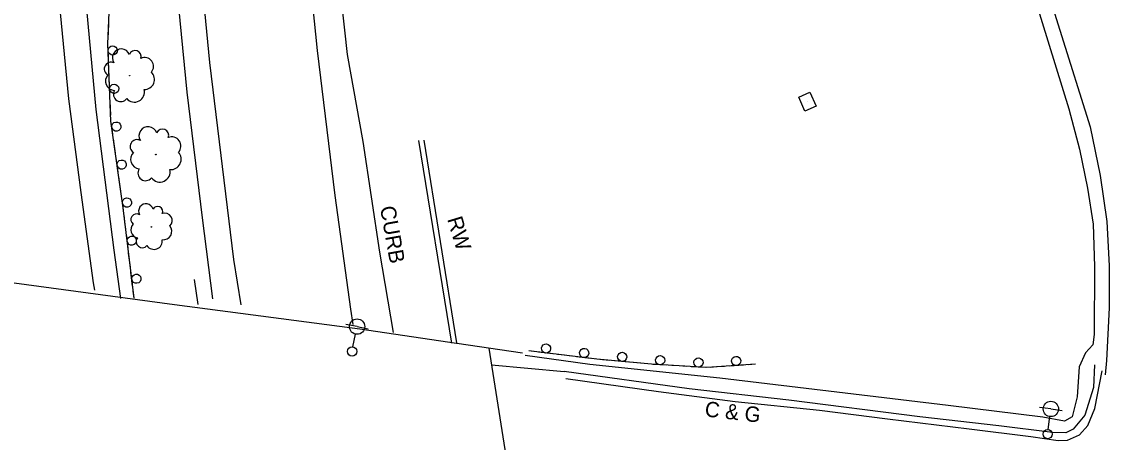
# Model space of a CAD drawing. Extents: x 1722896 to 1754269, y 648279 to 666297.
# Drawn here: x 1725585 to 1725939.5, y 658592.9 to 658730 of the extents above; entities that cross this region are included whole.
import ezdxf

# ---------------------------------------------------------------- set-up
doc = ezdxf.new("R2010")
doc.units = 0
for name, color, linetype in [('DESIGN - CENTERLINE - Proposed', 7, 'Continuous'), ('DESIGN - SCRATCH - User 1', 7, 'Continuous'), ('SURVEY - CENTERLINE - Preliminary Text', 7, 'Continuous'), ('SURVEY - DRAINAGE - Natural Features', 7, 'Continuous'), ('SURVEY - DTM - Breaklines', 7, 'Continuous'), ('SURVEY - VEGETATION - Features with Text', 7, 'Continuous')]:
    doc.layers.add(name, color=color, linetype=linetype)

msp = doc.modelspace()

# ---------------------------------------------------------------- linework, layer by layer
at = {"layer": 'DESIGN - CENTERLINE - Proposed'}
for points in [[(1725726.69, 658625.08), (1725695.14, 658629.74), (1725634.76, 658637.71), (1725582.47, 658644.76), (1725525.62, 658649.83)], [(1725748.18, 658621.9), (1725726.81, 658625.06)], [(1725749.59, 658545.77), (1725737.31, 658623.51)]]:
    msp.add_lwpolyline(points, dxfattribs=at)
at = {"layer": 'DESIGN - SCRATCH - User 1'}
for points in [[(1725621.61, 658639.83), (1725618.02, 658669.34), (1725614.05, 658697.51), (1725613.05, 658722.73), (1725613.76, 658740.75)], [(1725613.22, 658726.81), (1725613.31, 658729.16)], [(1725613.12, 658724.46), (1725613.22, 658726.81)], [(1725613.23, 658718.27), (1725613.05, 658722.73), (1725613.06, 658722.86)], [(1725613.39, 658714.32), (1725613.29, 658716.67)], [(1725613.48, 658711.97), (1725613.39, 658714.32)], [(1725613.73, 658705.78), (1725613.54, 658710.38)], [(1725613.88, 658701.83), (1725613.79, 658704.18)], [(1725613.98, 658699.48), (1725613.88, 658701.83)], [(1725614.64, 658693.33), (1725614.05, 658697.51), (1725614.04, 658697.89)], [(1725615.19, 658689.42), (1725614.87, 658691.74)], [(1725725.13, 658625.16), (1725714.41, 658691.21)], [(1725726.85, 658625.26), (1725716.13, 658691.31)], [(1725615.52, 658687.09), (1725615.19, 658689.42)], [(1725616.39, 658680.95), (1725615.74, 658685.5)], [(1725616.94, 658677.04), (1725616.61, 658679.36)], [(1725617.26, 658674.71), (1725616.94, 658677.04)], [(1725618.11, 658668.57), (1725618.02, 658669.34), (1725617.49, 658673.12)], [(1725618.59, 658664.65), (1725618.31, 658666.98)], [(1725618.87, 658662.31), (1725618.59, 658664.65)], [(1725619.62, 658656.16), (1725619.07, 658660.73)], [(1725620.1, 658652.24), (1725619.81, 658654.57)], [(1725620.38, 658649.91), (1725620.1, 658652.24)], [(1725621.13, 658643.75), (1725620.57, 658648.32)], [(1725641.21, 658645.89), (1725642.37, 658637.83), (1725642.37, 658637.83)], [(1725621.61, 658639.83), (1725621.32, 658642.16)], [(1725824.19, 658618.32), (1725808.32, 658617.21), (1725790.31, 658618.3), (1725772.45, 658619.98), (1725750.25, 658622.64)], [(1725751.83, 658622.45), (1725750.25, 658622.64)], [(1725757.99, 658621.71), (1725753.42, 658622.26)], [(1725761.91, 658621.24), (1725759.58, 658621.52)], [(1725764.24, 658620.96), (1725761.91, 658621.24)], [(1725770.4, 658620.22), (1725765.83, 658620.77)], [(1725774.33, 658619.8), (1725772.45, 658619.98), (1725771.99, 658620.03)], [(1725776.67, 658619.58), (1725774.33, 658619.8)], [(1725782.84, 658619), (1725778.26, 658619.43)], [(1725786.77, 658618.63), (1725784.43, 658618.85)], [(1725789.11, 658618.41), (1725786.77, 658618.63)], [(1725795.3, 658618), (1725790.71, 658618.27)], [(1725799.24, 658617.76), (1725796.89, 658617.9)], [(1725801.59, 658617.62), (1725799.24, 658617.76)], [(1725807.78, 658617.24), (1725803.18, 658617.52)], [(1725811.72, 658617.45), (1725809.37, 658617.29)], [(1725814.06, 658617.61), (1725811.72, 658617.45)], [(1725820.25, 658618.05), (1725815.66, 658617.72)], [(1725824.19, 658618.32), (1725821.84, 658618.16)]]:
    msp.add_lwpolyline(points, dxfattribs=at)
for centre, start, end in [((1725614.64, 658720.6), 295.5319, 295.5221), ((1725615.13, 658708.11), 295.5319, 295.5221), ((1725615.81, 658695.79), 301.2718, 301.262), ((1725617.55, 658683.41), 301.2718, 301.262), ((1725619.29, 658671.03), 301.2718, 301.262), ((1725620.83, 658658.6), 300.1914, 300.1816), ((1725622.34, 658646.19), 300.1914, 300.1816), ((1725755.91, 658623.47), 16.4307, 16.4209), ((1725768.32, 658621.98), 16.4307, 16.4209), ((1725780.71, 658620.71), 17.8838, 17.874), ((1725793.11, 658619.63), 19.8124, 19.8026), ((1725805.59, 658618.88), 19.8124, 19.8026), ((1725817.87, 658619.38), 27.2588, 27.249)]:
    msp.add_arc(centre, 1.5, start, end, dxfattribs=at)
at = {"layer": 'SURVEY - CENTERLINE - Preliminary Text'}
for points in [[(1725741.86, 659548.37), (1725732.12, 659486.1), (1725721.08, 659417.73), (1725710.21, 659348.71), (1725702.76, 659296.48), (1725695.85, 659247.93), (1725689.18, 659185.07), (1725685.11, 659137.04), (1725681.12, 659082.1), (1725679.04, 659029.9), (1725678.25, 658988.46), (1725678.66, 658940.34), (1725679.11, 658893.85), (1725681.51, 658848.2), (1725683.52, 658806.9), (1725686.4, 658761.99), (1725691.04, 658719.24), (1725696.15, 658690.92)], [(1725713.29, 659436.1), (1725706.03, 659390.23), (1725698.66, 659343.59), (1725692.7, 659304.33), (1725686.97, 659260.55), (1725681.82, 659214.64), (1725677.81, 659174.55), (1725674, 659128.26), (1725670.92, 659080.44), (1725669.13, 659042.68), (1725668, 659004.05), (1725667.92, 658969.55), (1725668.31, 658930.59), (1725669.23, 658892.4), (1725671.17, 658848.67), (1725674.09, 658799.94), (1725676.77, 658765.32), (1725681.31, 658720.62), (1725687.02, 658673.27), (1725692.15, 658636.22), (1725692.93, 658631.3)], [(1725613.47, 659259.3), (1725607.99, 659209.36), (1725605.41, 659187.55), (1725600.9, 659138.56), (1725598.14, 659088.87), (1725595.38, 659036.41), (1725594.31, 658993.41), (1725594.75, 658945.77), (1725595.35, 658900.7), (1725597.27, 658850.12), (1725599.42, 658810.91), (1725601.38, 658784.66), (1725604.75, 658748.24), (1725609.12, 658701.35), (1725614.94, 658655.48), (1725617.19, 658639.74)], [(1725762.35, 659249.25), (1725773.11, 659199), (1725782.7, 659161.49), (1725794.48, 659121.18), (1725808.92, 659080.17), (1725826.17, 659030.2), (1725840.11, 658990.35), (1725854.29, 658946.67), (1725863.6, 658917.01), (1725877.85, 658872.17), (1725890.94, 658831.34), (1725901.51, 658797.76), (1725912.72, 658761.31), (1725923.37, 658727.19), (1725933.3, 658695.72), (1725936.5, 658679.88), (1725938.72, 658664.88), (1725939.5, 658650.42), (1725939.45, 658636.73), (1725938.56, 658619.53), (1725938.21, 658614.91)], [(1725649.25, 659240.38), (1725644.65, 659197.9), (1725640.94, 659158.32), (1725637.41, 659111.68), (1725634.49, 659063.71), (1725632.95, 659015.69), (1725632.38, 658967.74), (1725633.08, 658927.2), (1725634.41, 658880.01), (1725636.95, 658827.22), (1725640.44, 658776.17), (1725646.23, 658716.7), (1725653.99, 658652.46), (1725656.35, 658637.68)], [(1725602.12, 659236.1), (1725597.31, 659189.41), (1725594.03, 659153.48), (1725591.2, 659117.24), (1725588.99, 659079.87), (1725587.38, 659043.95), (1725585.93, 658996.27), (1725585.79, 658950.85), (1725586.29, 658905.79), (1725587.29, 658872.08), (1725588.76, 658841.65), (1725590.97, 658807.83), (1725593.33, 658775.48), (1725596.4, 658744.19), (1725600.18, 658704.85), (1725604.22, 658674.32), (1725608.22, 658644.83), (1725608.69, 658642.42)], [(1725637.59, 659216.78), (1725635.42, 659193.16), (1725632.51, 659158.81), (1725629.42, 659121.26), (1725626.87, 659077.61), (1725625.05, 659033.59), (1725623.79, 658981.12), (1725624.3, 658923.51), (1725626.52, 658864.19), (1725629.34, 658809.92), (1725634.2, 658753.85), (1725638.84, 658707.02), (1725643.74, 658666.01), (1725647.2, 658639.65)], [(1725908.91, 658758.01), (1725926.32, 658701.53), (1725929.75, 658688.46), (1725932.37, 658675.66), (1725934.21, 658663.94), (1725934.74, 658650.2), (1725934.6, 658628.01), (1725934.11, 658624.6), (1725931.72, 658622.04), (1725929.71, 658617.42), (1725929.02, 658607.73), (1725927.4, 658601.18), (1725924.89, 658599.75), (1725917.86, 658601.11), (1725887.03, 658604.88), (1725853.36, 658608.86), (1725812.58, 658613.8), (1725770.21, 658618.26), (1725749.05, 658621.14)], [(1725696.15, 658690.92), (1725701.62, 658654.81), (1725706.04, 658628.68)], [(1725738.14, 658618.17), (1725761.81, 658615.93)], [(1725934.68, 658618.1), (1725934.4, 658610.71), (1725931.51, 658601.76), (1725927.69, 658597.13), (1725925.34, 658595.99), (1725921.03, 658596.12), (1725903.5, 658598.22), (1725877.76, 658601.12), (1725835.05, 658606.58), (1725802.6, 658610.26), (1725761.81, 658615.93)], [(1725762.35, 658613.72), (1725792.55, 658609.44), (1725817.51, 658606.2), (1725845.03, 658603.35), (1725867.17, 658600.47), (1725893.87, 658597.21), (1725913.98, 658594.76), (1725922.89, 658593.41), (1725925.93, 658593.61), (1725929.84, 658595.36), (1725932.49, 658598.37), (1725934.84, 658603.84), (1725937.18, 658616.18)]]:
    msp.add_lwpolyline(points, dxfattribs=at)
at = {"layer": 'SURVEY - DRAINAGE - Natural Features'}
msp.add_line((1725841.11, 658703.9), (1725841.11, 658703.9), dxfattribs=at)
msp.add_lwpolyline([(1725838.28, 658705.38), (1725841.94, 658707), (1725843.95, 658702.42), (1725840.29, 658700.81), (1725838.28, 658705.38)], dxfattribs=at)
at = {"layer": 'SURVEY - DTM - Breaklines'}
for p, q in [((1725694.29, 658630.58), (1725690.61, 658631.31)), ((1725694.29, 658630.58), (1725697.96, 658629.84)), ((1725692.96, 658623.96), (1725693.8, 658628.12)), ((1725920.47, 658603.73), (1725916.75, 658604.2)), ((1725919.63, 658597.04), (1725920.16, 658601.25)), ((1725920.47, 658603.73), (1725924.19, 658603.27))]:
    msp.add_line(p, q, dxfattribs=at)
for centre, radius in [((1725694.29, 658630.58), 2.5), ((1725692.67, 658622.49), 1.5), ((1725920.47, 658603.73), 2.5), ((1725919.44, 658595.55), 1.5)]:
    msp.add_circle(centre, radius, dxfattribs=at)
at = {"layer": 'SURVEY - VEGETATION - Features with Text'}
for centre, radius in [((1725620.16, 658712.38), 0.101), ((1725628.67, 658686.65), 0.103), ((1725627.25, 658663.09), 0.0843)]:
    msp.add_circle(centre, radius, dxfattribs=at)
for centre, radius, start, end in [((1725617.38, 658718.22), 2.87, 21.5199, 214.9396), ((1725621.92, 658718.6), 1.98, 341.4992, 160.2448), ((1725625.06, 658715.39), 2.88, 319.383, 116.172), ((1725614.07, 658714.6), 2.19, 64.1386, 241.4577), ((1725615.38, 658710.66), 3.1, 139.4256, 266.2713), ((1725624.97, 658711.16), 3.28, 268.4358, 45.96), ((1725617.25, 658706.35), 2.4, 149.5845, 324.5848), ((1725621.73, 658707.03), 3.26, 219.3316, 15.1701), ((1725626.15, 658692.81), 2.96, 18.3724, 211.7921), ((1725630.83, 658692.95), 2.04, 338.3517, 157.0974), ((1725622.54, 658689.28), 2.25, 60.9911, 238.3102), ((1725633.88, 658689.47), 2.97, 316.2356, 113.0245), ((1725623.66, 658685.16), 3.19, 136.2781, 263.1238), ((1725633.55, 658685.13), 3.38, 265.2883, 42.8125), ((1725625.34, 658680.62), 2.48, 146.437, 321.4373), ((1725629.99, 658681.06), 3.36, 216.1841, 12.0226), ((1725625.47, 658668.21), 2.41, 15.2685, 208.6882), ((1725629.28, 658668.11), 1.66, 335.2478, 153.9934), ((1725622.38, 658665.5), 1.83, 57.8871, 235.2063), ((1725631.61, 658665.15), 2.41, 313.1316, 109.9206), ((1725623.11, 658662.1), 2.6, 133.1742, 260.0199), ((1725631.15, 658661.64), 2.75, 262.1844, 39.7086), ((1725624.28, 658658.33), 2.02, 143.3331, 318.3334), ((1725628.07, 658658.49), 2.73, 213.0802, 8.9187)]:
    msp.add_arc(centre, radius, start, end, dxfattribs=at)

# ---------------------------------------------------------------- texts
at = {"layer": 'DESIGN - SCRATCH - User 1'}
for s, rotation, p in [('CURB', 280.0272, (1725701.75, 658669.5)), ('RW', 286.8022, (1725723.61, 658665.65)), ('C & G', 353.5033, (1725807.46, 658601.33))]:
    msp.add_text(s, height=5, rotation=rotation, dxfattribs=at).set_placement(p)

doc.saveas('drawing.dxf')
